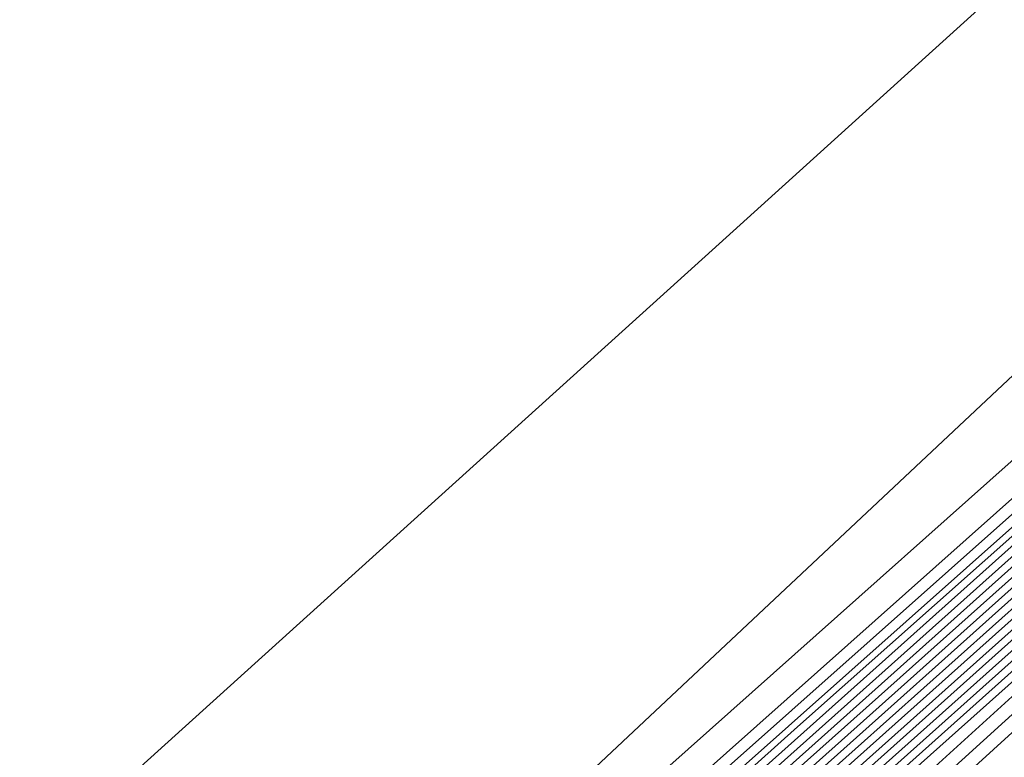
# Model space of a CAD drawing. Extents: x 3249832 to 3255657, y 13789405 to 13793316.
# Tile 742 of 1056: x 3253204.96 to 3253206.83, y 13791256.99 to 13791258.39. Entities that reach past the tile are written whole.
import ezdxf

# ---------------------------------------------------------------- set-up
doc = ezdxf.new("R2010")
doc.units = 0
doc.header["$LTSCALE"] = 100
doc.header["$MEASUREMENT"] = 0
for name, color, linetype in [('GRATIO_03231_CON', 1, 'CONTINUOUS'), ('GRATIO_0323_ICON', 1, 'CONTINUOUS'), ('TARGETS_EAST', 7, 'CONTINUOUS')]:
    doc.layers.add(name, color=color, linetype=linetype)

# ---------------------------------------------------------------- blocks, each defined once
blk = doc.blocks.new('Gratio_032316_contours')
at = {"layer": 'GRATIO_03231_CON', "color": 1, "linetype": 'Continuous', "flags": 128}
for points in [[(3253305.5469, 13791344.024), (3253290.1181, 13791330.7387), (3253272.3357, 13791315.4184), (3253257.3517, 13791302.4813), (3253257.3517, 13791302.4813), (3253249.0164, 13791295.2334), (3253245.9727, 13791292.5302), (3253245.5616, 13791292.1146), (3253245.4762, 13791292.0211), (3253244.818, 13791291.4501), (3253243.0404, 13791289.8933), (3253239.8737, 13791287.0921), (3253236.1559, 13791283.7849), (3253233.0015, 13791280.9598), (3253231.2433, 13791279.3563), (3253230.5862, 13791278.7206), (3253230.4531, 13791278.5507), (3253230.0551, 13791278.1548), (3253227.7563, 13791276.0837), (3253221.709, 13791270.6983), (3253210.9996, 13791261.1826), (3253198.4505, 13791250.0113), (3253187.8184, 13791240.4816), (3253181.8812, 13791235.039)], [(3253286.912, 13791327.9035), (3253270.3004, 13791313.5879), (3253256.4599, 13791301.6341), (3253256.4599, 13791301.6341), (3253248.781, 13791294.9495), (3253245.9825, 13791292.4501), (3253245.6151, 13791292.0541), (3253245.6386, 13791292.0257), (3253245.6483, 13791292.0135), (3253245.6487, 13791292.0121), (3253245.5979, 13791291.9759), (3253245.2689, 13791291.697), (3253244.3887, 13791290.927), (3253242.8213, 13791289.5405), (3253240.9812, 13791287.9036), (3253239.42, 13791286.5053), (3253238.5497, 13791285.7117), (3253238.2245, 13791285.3971), (3253238.1586, 13791285.313), (3253237.7616, 13791284.9396), (3253235.2234, 13791282.6723), (3253228.4292, 13791276.6354), (3253216.3275, 13791265.8906), (3253202.1197, 13791253.2507)], [(3253297.9252, 13791337.3275), (3253283.7059, 13791325.0683), (3253268.2652, 13791311.7574), (3253255.5681, 13791300.7867), (3253255.5681, 13791300.7867), (3253248.5453, 13791294.6658), (3253245.9894, 13791292.3731), (3253245.6585, 13791292.0044), (3253245.2891, 13791291.6207), (3253242.5317, 13791289.1442), (3253235.0149, 13791282.4623), (3253221.5564, 13791270.5131), (3253205.7297, 13791256.4376), (3253192.2971, 13791244.4276), (3253184.7822, 13791237.5917), (3253181.7553, 13791234.7055)], [(3253294.1143, 13791333.9792), (3253280.4998, 13791322.2331), (3253266.2299, 13791309.9269), (3253254.6763, 13791299.9394), (3253254.6763, 13791299.9394), (3253248.3094, 13791294.3823), (3253245.9952, 13791292.2975), (3253245.6983, 13791291.9593), (3253245.7233, 13791291.9291), (3253245.7346, 13791291.9149), (3253245.7365, 13791291.9117), (3253245.3442, 13791291.5696), (3253242.6151, 13791289.1599), (3253235.2176, 13791282.6089), (3253221.988, 13791270.8756), (3253206.4354, 13791257.0484), (3253193.237, 13791245.2483), (3253185.8477, 13791238.5266), (3253182.834, 13791235.6556)], [(3253297.4758, 13791336.8077), (3253286.4926, 13791327.2827), (3253274.0872, 13791316.5633), (3253262.1555, 13791306.2704), (3253252.8796, 13791298.26), (3253252.8796, 13791298.26), (3253247.8086, 13791293.8493), (3253245.9616, 13791292.1988), (3253245.7253, 13791291.9302), (3253245.7544, 13791291.896), (3253245.7756, 13791291.8707), (3253245.7842, 13791291.8599), (3253245.4022, 13791291.5335), (3253242.76, 13791289.2202), (3253235.6147, 13791282.9133), (3253222.8491, 13791271.6035), (3253207.8468, 13791258.27), (3253195.117, 13791246.8895), (3253187.9788, 13791240.3964), (3253184.9915, 13791237.5556), (3253183.5248, 13791236.0898), (3253181.9475, 13791234.5888)], [(3253294.0264, 13791333.7838), (3253282.6818, 13791323.9345), (3253270.881, 13791313.7282), (3253260.1195, 13791304.4408), (3253251.9851, 13791297.4158), (3253251.9851, 13791297.4158), (3253247.5668, 13791293.5726), (3253245.9578, 13791292.1343), (3253245.7524, 13791291.8998), (3253245.7785, 13791291.869), (3253245.7972, 13791291.8468), (3253245.8031, 13791291.8391), (3253245.4248, 13791291.5224), (3253242.8276, 13791289.2555), (3253235.811, 13791283.068), (3253223.2789, 13791271.9681), (3253208.5524, 13791258.8809), (3253196.057, 13791247.7101), (3253189.0443, 13791241.3313), (3253186.0703, 13791238.5056), (3253184.5171, 13791236.9659), (3253182.7719, 13791235.3171)], [(3253301.2946, 13791340.0843), (3253290.5771, 13791330.7598), (3253278.8709, 13791320.5862), (3253267.6752, 13791310.8926), (3253258.0866, 13791302.6075), (3253251.1014, 13791296.5591), (3253251.1014, 13791296.5591), (3253247.3482, 13791293.2691), (3253245.9857, 13791292.0326), (3253245.8053, 13791291.8379), (3253245.4404, 13791291.5193), (3253242.8928, 13791289.2936), (3253236.0065, 13791283.2235), (3253223.7085, 13791272.3331), (3253209.258, 13791259.4918), (3253196.997, 13791248.5307)], [(3253298.8003, 13791337.8979), (3253287.1277, 13791327.7359), (3253275.0601, 13791317.238), (3253264.4689, 13791308.0576), (3253256.0501, 13791300.7785), (3253250.2052, 13791295.7169), (3253250.2052, 13791295.7169), (3253247.1023, 13791292.9973), (3253245.9749, 13791291.9762), (3253245.823, 13791291.8182), (3253245.4605, 13791291.5107), (3253242.9585, 13791289.331), (3253236.2019, 13791283.3791), (3253224.1381, 13791272.698), (3253209.9636, 13791260.1027), (3253197.937, 13791249.3514)], [(3253293.8117, 13791333.5251), (3253280.2291, 13791321.688), (3253267.4383, 13791310.5415), (3253258.0564, 13791302.3876), (3253251.9769, 13791297.1206), (3253248.4126, 13791294.0327), (3253248.4126, 13791294.0327), (3253246.6104, 13791292.4537), (3253245.9532, 13791291.8634), (3253245.8583, 13791291.7788), (3253245.5009, 13791291.4935), (3253243.0901, 13791289.4058), (3253236.5929, 13791283.6903), (3253224.9974, 13791273.4279), (3253211.3747, 13791261.3246), (3253199.817, 13791250.9926)], [(3253303.3766, 13791341.8216), (3253291.3173, 13791331.3387), (3253276.7797, 13791318.6641), (3253263.6275, 13791307.1932), (3253254.8502, 13791299.5526), (3253249.9404, 13791295.2916), (3253247.5164, 13791293.1906), (3253247.5164, 13791293.1906), (3253246.3645, 13791292.182), (3253245.9424, 13791291.807), (3253245.8759, 13791291.7592), (3253245.5211, 13791291.4849), (3253243.1558, 13791289.4432), (3253236.7883, 13791283.8459), (3253225.427, 13791273.7928), (3253212.0803, 13791261.9355), (3253200.757, 13791251.8132)], [(3253301.8648, 13791340.4944), (3253288.823, 13791329.1523), (3253273.3304, 13791315.6401), (3253259.8166, 13791303.845), (3253251.6439, 13791296.7176), (3253247.9038, 13791293.4626), (3253246.6201, 13791292.3484), (3253246.6201, 13791292.3484), (3253246.1185, 13791291.9102), (3253245.9316, 13791291.7506), (3253245.8936, 13791291.7395), (3253245.5413, 13791291.4763), (3253243.2216, 13791289.4806), (3253236.9838, 13791284.0015), (3253225.8566, 13791274.1578), (3253212.7859, 13791262.5464), (3253201.6971, 13791252.6338)], [(3253300.5659, 13791339.3531), (3253286.8018, 13791327.3792), (3253270.614, 13791313.2571), (3253256.8561, 13791301.242), (3253256.8561, 13791301.242), (3253249.1677, 13791294.5269), (3253246.3316, 13791292.0564), (3253245.917, 13791291.7134), (3253245.8985, 13791291.7327), (3253245.8749, 13791291.7575), (3253245.8508, 13791291.783), (3253245.5102, 13791291.5214), (3253243.2545, 13791289.5523), (3253237.1645, 13791284.1725), (3253226.2818, 13791274.5273), (3253213.4909, 13791263.1579), (3253202.6371, 13791253.4544), (3253196.5029, 13791247.8755)], [(3253299.3936, 13791338.3158), (3253285.9267, 13791326.6004), (3253270.0887, 13791312.7829), (3253256.6286, 13791301.0263), (3253256.6286, 13791301.0263), (3253249.1075, 13791294.4545), (3253246.3347, 13791292.0351), (3253245.9313, 13791291.6968), (3253245.9158, 13791291.7129), (3253245.8948, 13791291.7349), (3253245.8719, 13791291.7591), (3253245.5445, 13791291.5105), (3253243.3838, 13791289.6293), (3253237.5546, 13791284.4844), (3253227.1408, 13791275.2574), (3253214.9021, 13791264.3798), (3253204.5171, 13791255.0956), (3253198.634, 13791249.7453)], [(3253298.8074, 13791337.7972), (3253285.4891, 13791326.2109), (3253269.826, 13791312.5458), (3253256.5148, 13791300.9184), (3253256.5148, 13791300.9184), (3253249.0774, 13791294.4183), (3253246.3362, 13791292.0244), (3253245.9385, 13791291.6884), (3253245.9245, 13791291.7029), (3253245.9047, 13791291.7236), (3253245.8825, 13791291.7472), (3253245.5616, 13791291.5051), (3253243.4484, 13791289.6678), (3253237.7496, 13791284.6404), (3253227.5703, 13791275.6225), (3253215.6076, 13791264.9907), (3253205.4571, 13791255.9162), (3253199.6995, 13791250.6802)], [(3253298.2213, 13791337.2785), (3253285.0516, 13791325.8215), (3253269.5634, 13791312.3086), (3253256.4011, 13791300.8106), (3253256.4011, 13791300.8106), (3253249.0474, 13791294.3821), (3253246.3377, 13791292.0137), (3253245.9456, 13791291.6801), (3253245.9331, 13791291.693), (3253245.9146, 13791291.7123), (3253245.8931, 13791291.7353), (3253245.5788, 13791291.4997), (3253243.513, 13791289.7063), (3253237.9447, 13791284.7964), (3253227.9998, 13791275.9876), (3253216.3132, 13791265.6017), (3253206.3971, 13791256.7368), (3253200.765, 13791251.6151)], [(3253297.6351, 13791336.7598), (3253284.614, 13791325.4321), (3253269.3007, 13791312.0715), (3253256.2873, 13791300.7027), (3253256.2873, 13791300.7027), (3253249.0173, 13791294.3459), (3253246.3392, 13791292.003), (3253245.9528, 13791291.6718), (3253245.9418, 13791291.683), (3253245.9246, 13791291.701), (3253245.9036, 13791291.7234), (3253245.5959, 13791291.4943), (3253243.5777, 13791289.7448), (3253238.1397, 13791284.9524), (3253228.4293, 13791276.3526), (3253217.0188, 13791266.2126), (3253207.3371, 13791257.5574), (3253201.8305, 13791252.55)], [(3253296.4628, 13791335.7225), (3253283.739, 13791324.6533), (3253268.7754, 13791311.5973), (3253256.0598, 13791300.487), (3253256.0598, 13791300.487), (3253248.9571, 13791294.2735), (3253246.3422, 13791291.9817), (3253245.9672, 13791291.6551), (3253245.9591, 13791291.6632), (3253245.9444, 13791291.6784), (3253245.9247, 13791291.6995), (3253245.6303, 13791291.4835), (3253243.707, 13791289.8217), (3253238.5298, 13791285.2643), (3253229.2882, 13791277.0827), (3253218.4299, 13791267.4345), (3253209.2171, 13791259.1986), (3253203.9616, 13791254.4197), (3253201.1727, 13791251.8059)]]:
    blk.add_lwpolyline(points, dxfattribs=at)
at = {"layer": 'GRATIO_03231_CON', "color": 5, "linetype": 'Continuous', "flags": 128}
for points in [[(3253214.6422, 13791264.5853), (3253212.8222, 13791262.9063), (3253208.2687, 13791258.8242), (3253200.3437, 13791251.7668)], [(3253215.6643, 13791266.1251), (3253212.3094, 13791263.1053), (3253209.5883, 13791260.6277), (3253208.0922, 13791259.1951), (3253207.5174, 13791258.5543), (3253207.3366, 13791258.2638), (3253206.9358, 13791257.8005), (3253205.3552, 13791256.3177), (3253201.5485, 13791252.8872)], [(3253212.5203, 13791263.8565), (3253211.8505, 13791263.1225), (3253210.6517, 13791261.9521), (3253208.7932, 13791260.2297), (3253206.2741, 13791257.9499), (3253203.613, 13791255.5461), (3253201.4587, 13791253.5615)]]:
    blk.add_lwpolyline(points, dxfattribs=at)
at = {"layer": 'GRATIO_0323_ICON', "color": 7, "linetype": 'Continuous', "flags": 128}
for points in [[(3253300.9251, 13791339.8317), (3253290.3035, 13791330.631), (3253277.2933, 13791319.3984), (3253264.1915, 13791308.1), (3253253.774, 13791299.1043), (3253253.774, 13791299.1043), (3253248.0502, 13791294.126), (3253245.9648, 13791292.2639), (3253245.696, 13791291.9631), (3253245.7252, 13791291.9283), (3253245.7463, 13791291.903), (3253245.7564, 13791291.8904), (3253245.372, 13791291.5529), (3253242.6874, 13791289.1902), (3253235.4161, 13791282.7611), (3253222.4185, 13791271.2395), (3253207.1411, 13791257.6592), (3253194.177, 13791246.0689), (3253186.9132, 13791239.4615), (3253183.9128, 13791236.6056), (3253182.5325, 13791235.2138)], [(3253296.306, 13791335.7115), (3253283.6784, 13791324.7119), (3253271.2492, 13791313.8897), (3253261.2627, 13791305.2226), (3253254.0135, 13791298.9495), (3253249.3089, 13791294.8748), (3253249.3089, 13791294.8748), (3253246.8563, 13791292.7255), (3253245.9641, 13791291.9198), (3253245.8406, 13791291.7985), (3253245.4807, 13791291.5021), (3253243.0243, 13791289.3684), (3253236.3974, 13791283.5347), (3253224.5678, 13791273.063), (3253210.6692, 13791260.7137), (3253198.877, 13791250.172)], [(3253299.9797, 13791338.8345), (3253286.3642, 13791326.9898), (3253270.3513, 13791313.02), (3253256.7424, 13791301.1342), (3253256.7424, 13791301.1342), (3253249.1376, 13791294.4907), (3253246.3331, 13791292.0457), (3253245.9241, 13791291.7051), (3253245.9072, 13791291.7228), (3253245.8849, 13791291.7462), (3253245.8614, 13791291.7711), (3253245.5273, 13791291.516), (3253243.3191, 13791289.5908), (3253237.3595, 13791284.3285), (3253226.7113, 13791274.8924), (3253214.1965, 13791263.7689), (3253203.5771, 13791254.275), (3253197.5684, 13791248.8104)], [(3253297.0489, 13791336.2412), (3253284.1765, 13791325.0427), (3253269.0381, 13791311.8344), (3253256.1735, 13791300.5949), (3253256.1736, 13791300.5949), (3253248.9872, 13791294.3097), (3253246.3407, 13791291.9924), (3253245.96, 13791291.6635), (3253245.9504, 13791291.6731), (3253245.9345, 13791291.6897), (3253245.9142, 13791291.7114), (3253245.6131, 13791291.4889), (3253243.6423, 13791289.7832), (3253238.3348, 13791285.1083), (3253228.8587, 13791276.7177), (3253217.7243, 13791266.8236), (3253208.2771, 13791258.378), (3253202.896, 13791253.4848), (3253200.094, 13791250.8559)]]:
    blk.add_lwpolyline(points, dxfattribs=at)

msp = doc.modelspace()

# ---------------------------------------------------------------- block references
at = {"layer": 'TARGETS_EAST'}
msp.add_blockref('Gratio_032316_contours', (0, 0), dxfattribs=at)

doc.saveas('drawing.dxf')
